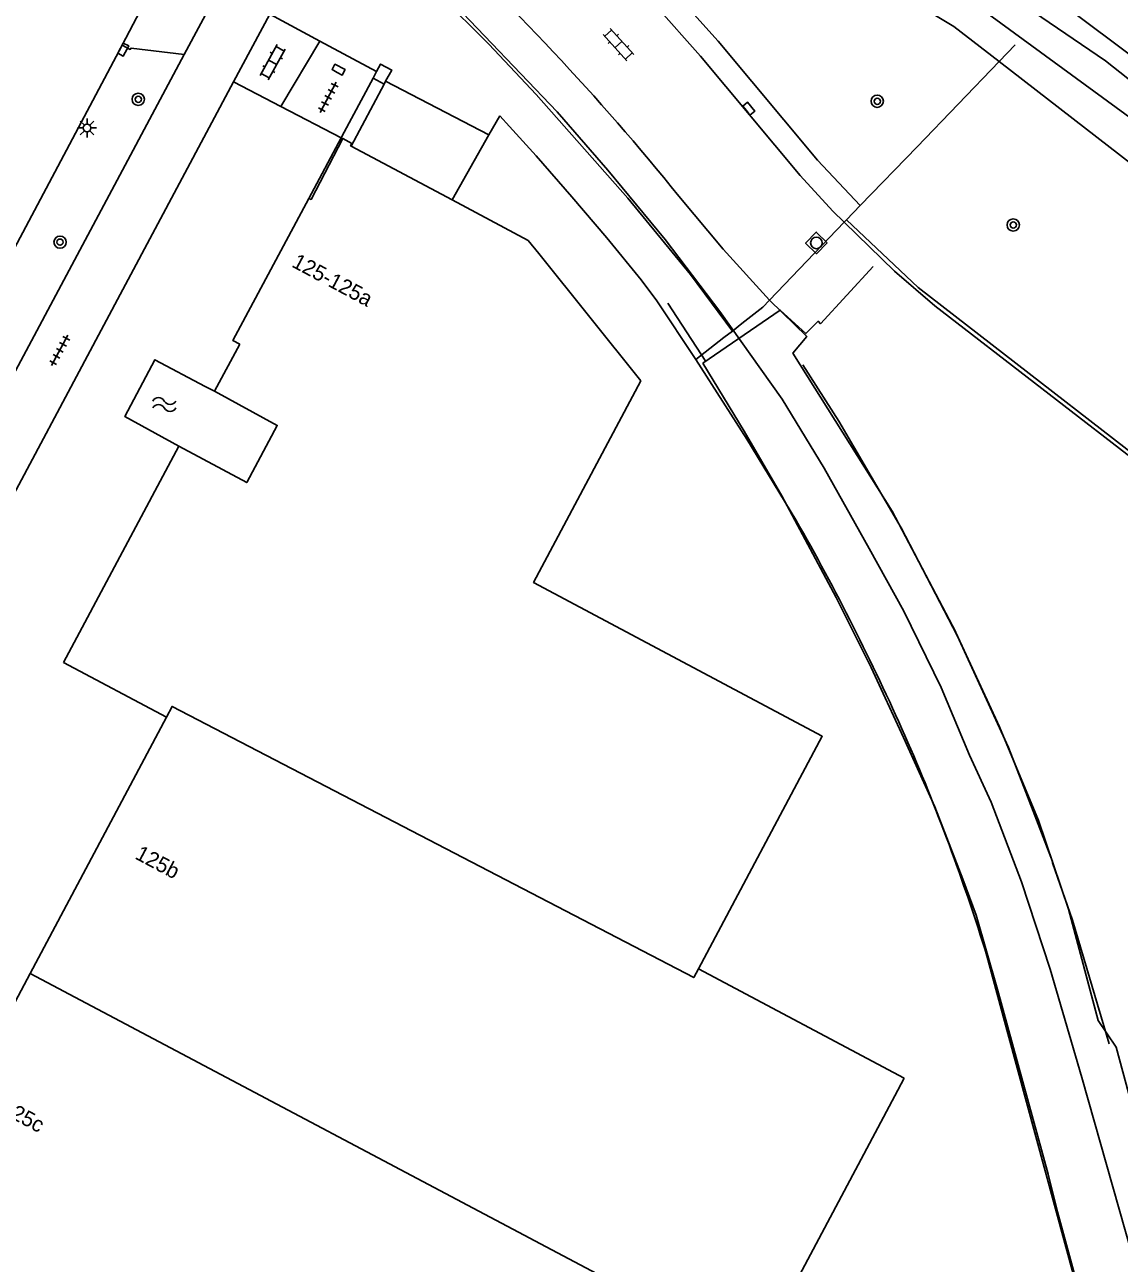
# Model space of a CAD drawing. Extents: x 136000 to 138005, y 398500 to 400500.
# Drawn here: x 136558.8 to 136630.1, y 398735.3 to 398816 of the extents above; entities that cross this region are included whole.
import ezdxf

# ---------------------------------------------------------------- set-up
doc = ezdxf.new("R2010")
doc.units = 0
for name, color, linetype in [('gg-afsc-hekwerk', 7, 'Continuous'), ('gg-afsc-muur', 7, 'Continuous'), ('gg-anno-huisnummerreeks BGT', 7, 'Continuous'), ('gg-aspt-spoorlijn', 7, 'Continuous'), ('gg-bbg-gedigitaliseerde bebouwing', 7, 'Continuous'), ('gg-bbg-hoofdgebouw', 7, 'Continuous'), ('gg-bbg-onder overbouw', 7, 'Continuous'), ('gg-bbg-pand overbouw', 7, 'Continuous'), ('gg-bbg-pilaar onder overbouw', 7, 'Continuous'), ('gg-bbg-pilaar pand', 7, 'Continuous'), ('gg-bbg-tussenscheiding', 7, 'Continuous'), ('gg-knt-verharding', 7, 'Continuous'), ('gg-kntw-bovenkant insteek waterloop', 7, 'Continuous'), ('gg-kntw-waterlijn', 7, 'Continuous'), ('gt-grn-groengrens', 7, 'Continuous'), ('gt-symb-boom', 7, 'Continuous'), ('gt-symb-klinker verharding', 7, 'Continuous'), ('gt-symb-kolk', 7, 'Continuous'), ('gt-symb-lichtmast', 7, 'Continuous'), ('gt-symb-rioolschacht', 7, 'Continuous'), ('gt-symb-tegel verharding', 7, 'Continuous'), ('gt-symb-watersymbool', 7, 'Continuous'), ('gx-grn-maaiveld', 7, 'Continuous')]:
    doc.layers.add(name, color=color, linetype=linetype)

# ---------------------------------------------------------------- blocks, each defined once
blk = doc.blocks.new('gt0-KL1')
at = {"layer": 'gt-symb-klinker verharding'}
for p, q in [((-1.15, 0.3), (1.15, 0.3)), ((-1, -0.3), (-1, 0.3)), ((-0.5, 0.3), (-0.5, 0.45)), ((0, -0.3), (0, 0.3)), ((0.5, 0.3), (0.5, 0.45)), ((1, -0.3), (1, 0.3)), ((-1.15, -0.3), (1.15, -0.3)), ((-0.5, -0.45), (-0.5, -0.3)), ((0.5, -0.45), (0.5, -0.3))]:
    blk.add_line(p, q, dxfattribs=at)
blk = doc.blocks.new('gt0-BOOM')
at = {"layer": 'gt-symb-boom'}
for radius in [0.4, 0.2]:
    blk.add_circle((0, 0), radius, dxfattribs=at)
blk = doc.blocks.new('gt0-KOLK')
at = {"layer": 'gt-symb-kolk'}
blk.add_lwpolyline([(0, 0), (0.375, 0), (0.375, 0.4), (-0.375, 0.4), (-0.375, 0), (0, 0)], dxfattribs=at)
blk = doc.blocks.new('gt0-RS')
at = {"layer": 'gt-symb-rioolschacht'}
blk.add_lwpolyline([(-0.5, -0.5), (0.5, -0.5), (0.5, 0.5), (-0.5, 0.5)], close=True, dxfattribs=at)
blk.add_circle((0, 0), 0.375, dxfattribs=at)
blk = doc.blocks.new('gt0-TEG1')
at = {"layer": 'gt-symb-tegel verharding'}
for p, q in [((-1.125, 0), (1.125, 0)), ((-0.9, -0.25), (-0.9, 0.25)), ((-0.45, -0.25), (-0.45, 0.25)), ((0, -0.25), (0, 0.25)), ((0.45, -0.25), (0.45, 0.25)), ((0.9, -0.25), (0.9, 0.25))]:
    blk.add_line(p, q, dxfattribs=at)
blk = doc.blocks.new('gt0-LMAST')
at = {"layer": 'gt-symb-lichtmast'}
for p, q in [((-0.182, 0.173), (-0.447, 0.438)), ((-0.005, 0.246), (-0.005, 0.621)), ((0.172, 0.173), (0.437, 0.438)), ((-0.255, -0.004), (-0.63, -0.004)), ((-0.182, -0.181), (-0.447, -0.446)), ((-0.005, -0.254), (-0.005, -0.629)), ((0.437, -0.446), (0.172, -0.181)), ((0.245, -0.004), (0.62, -0.004))]:
    blk.add_line(p, q, dxfattribs=at)
blk.add_circle((-0.005, -0.004), 0.25, dxfattribs=at)
blk = doc.blocks.new('gt0-WA')
at = {"layer": 'gt-symb-watersymbool'}
for centre, start, end in [((-0.323, 0.022), 28.07249, 151.92751), ((0.427, 0.422), 208.07248, 331.92751), ((-0.323, -0.428), 28.07249, 151.92751), ((0.427, -0.028), 208.07248, 331.92751)]:
    blk.add_arc(centre, 0.425, start, end, dxfattribs=at)

msp = doc.modelspace()

# ---------------------------------------------------------------- linework, layer by layer
at = {"layer": 'gg-afsc-hekwerk'}
for p, q in [((136622.28, 398813.581), (136623.335, 398814.677)), ((136616.933, 398808.029), (136622.28, 398813.581)), ((136589.744, 398810.051), (136589.037, 398808.8)), ((136589.037, 398808.8), (136586.643, 398804.56)), ((136613.235, 398804.189), (136616.933, 398808.029)), ((136612.336, 398803.256), (136613.235, 398804.189)), ((136607.32, 398798.021), (136612.193, 398803.107)), ((136607.32, 398798.021), (136612.193, 398803.107)), ((136612.193, 398803.107), (136612.336, 398803.256)), ((136603.162, 398794.045), (136600.694, 398797.84)), ((136604.35, 398795.596), (136604.897, 398796.021)), ((136604.35, 398795.596), (136604.897, 398796.021)), ((136604.897, 398796.021), (136605.525, 398796.51)), ((136604.897, 398796.021), (136605.525, 398796.51)), ((136602.516, 398794.169), (136604.35, 398795.596)), ((136602.516, 398794.169), (136604.35, 398795.596))]:
    msp.add_line(p, q, dxfattribs=at)
for points in [[(136602.516, 398794.169), (136599.966, 398797.991), (136598.947, 398799.361), (136596.725, 398802.089), (136594.445, 398804.77), (136592.116, 398807.43), (136590.381, 398809.347), (136589.744, 398810.051)], [(136707.55, 398754.511), (136702.783, 398745.726), (136663.37, 398776.278), (136656.934, 398767.932), (136617.016, 398798.849), (136612.336, 398803.256)], [(136605.525, 398796.51), (136606.888, 398797.57), (136607.32, 398798.021)], [(136605.525, 398796.51), (136606.888, 398797.57), (136607.32, 398798.021)], [(136609.041, 398783.708), (136605.84, 398788.977), (136602.516, 398794.169)], [(136609.041, 398783.708), (136605.84, 398788.977), (136602.516, 398794.169)]]:
    msp.add_lwpolyline(points, dxfattribs=at)
for centre, radius, start, end in [((136474.536, 398706.864), 154.908, 23.91433, 29.73985), ((136474.536, 398706.864), 154.908, 23.91433, 29.73985), ((136492.45, 398715.456), 135.051, 17.16224, 23.66258), ((136492.45, 398715.456), 135.051, 17.16224, 23.66258)]:
    msp.add_arc(centre, radius, start, end, dxfattribs=at)
at = {"layer": 'gg-afsc-muur'}
for points in [[(136614.077, 398800.222), (136610.65, 398796.499), (136610.497, 398796.662), (136609.688, 398795.848), (136608.024, 398797.389), (136602.976, 398793.916)], [(136602.976, 398793.916), (136605.664, 398789.491), (136608.119, 398785.292), (136611.661, 398778.655), (136613.939, 398774.096), (136616.047, 398769.54), (136618.091, 398765.008), (136619.927, 398760.296), (136620.782, 398757.96), (136622.18, 398753.126), (136625.486, 398741.078), (136626.085, 398738.631), (136629.018, 398727.882)], [(136609.502, 398793.809), (136611.834, 398790.151), (136615.893, 398783.195), (136619.552, 398776.173), (136622.888, 398768.881), (136624.022, 398765.965), (136624.828, 398763.892), (136625.772, 398761.454), (136625.771, 398761.378), (136627.071, 398757.628), (136629.447, 398749.587)]]:
    msp.add_lwpolyline(points, dxfattribs=at)
at = {"layer": 'gg-aspt-spoorlijn'}
for points in [[(136620.349, 398768.375), (136618.512, 398772.798), (136616.066, 398777.761), (136613.823, 398781.859), (136610.873, 398787.088), (136608.138, 398791.588), (136604.075, 398797.298), (136600.512, 398801.993), (136596.792, 398806.498), (136593.489, 398810.297), (136586.381, 398817.759), (136583.448, 398820.6), (136580.384, 398823.389), (136577.345, 398825.926), (136485.239, 398898.784), (136405.259, 398962.291)], [(136604.897, 398796.021), (136602.169, 398799.703), (136598.094, 398804.687), (136592.111, 398811.441), (136589.021, 398814.718), (136585.838, 398817.912), (136582.886, 398820.726), (136579.85, 398823.443), (136578.826, 398824.314)], [(136648.438, 398647.801), (136648.372, 398655.448), (136648.083, 398660.632), (136647.466, 398667.07), (136646.581, 398673.412), (136645.518, 398679.204), (136643.916, 398686.486), (136640.6, 398699.299), (136632.125, 398731.686), (136627.679, 398747.393), (136625.61, 398754.432), (136623.737, 398760.139), (136621.766, 398765.315), (136620.349, 398768.375)]]:
    msp.add_lwpolyline(points, dxfattribs=at)
at = {"layer": 'gg-bbg-gedigitaliseerde bebouwing'}
msp.add_line((136616.096, 398747.33), (136602.69, 398754.464), dxfattribs=at)
msp.add_lwpolyline([(136602.69, 398754.464), (136610.756, 398769.622), (136591.941, 398779.635), (136598.93, 398792.77)], dxfattribs=at)
at = {"layer": 'gg-bbg-hoofdgebouw'}
for p, q in [((136586.643, 398804.56), (136580.05, 398808.072)), ((136591.6, 398801.92), (136586.643, 398804.56)), ((136572.791, 398795.161), (136571.141, 398792.095)), ((136561.309, 398774.427), (136568.828, 398788.527)), ((136568.019, 398770.86), (136561.309, 398774.427)), ((136559.134, 398754.151), (136568.019, 398770.86)), ((136550.312, 398737.56), (136559.134, 398754.151)), ((136616.096, 398747.33), (136615.488, 398746.187)), ((136615.488, 398746.187), (136606.417, 398729.142))]:
    msp.add_line(p, q, dxfattribs=at)
for points in [[(136577.299, 398804.663), (136572.347, 398795.399), (136572.791, 398795.161)], [(136591.6, 398801.92), (136592.284, 398801.066), (136598.93, 398792.77)], [(136568.828, 398788.527), (136573.251, 398786.142), (136575.236, 398789.875), (136571.141, 398792.095)]]:
    msp.add_lwpolyline(points, dxfattribs=at)
at = {"layer": 'gg-bbg-onder overbouw'}
for points in [[(136579.518, 398808.562), (136577.439, 398804.59), (136577.299, 398804.663)], [(136579.518, 398808.562), (136580.107, 398808.248), (136580.021, 398808.087), (136580.05, 398808.072)]]:
    msp.add_lwpolyline(points, dxfattribs=at)
at = {"layer": 'gg-bbg-pand overbouw'}
for p, q in [((136580.05, 398808.072), (136582.202, 398812.112)), ((136577.299, 398804.663), (136579.409, 398808.618))]:
    msp.add_line(p, q, dxfattribs=at)
msp.add_lwpolyline([(136579.409, 398808.618), (136579.447, 398808.69), (136581.481, 398812.502)], dxfattribs=at)
at = {"layer": 'gg-bbg-pilaar onder overbouw'}
msp.add_line((136581.481, 398812.502), (136582.202, 398812.112), dxfattribs=at)
at = {"layer": 'gg-bbg-pilaar pand'}
for p, q in [((136581.711, 398812.927), (136581.481, 398812.502)), ((136582.202, 398812.112), (136582.303, 398812.298))]:
    msp.add_line(p, q, dxfattribs=at)
msp.add_lwpolyline([(136582.303, 398812.298), (136582.696, 398813.026), (136581.975, 398813.416), (136581.711, 398812.927)], dxfattribs=at)
at = {"layer": 'gg-bbg-tussenscheiding'}
msp.add_line((136559.134, 398754.151), (136606.417, 398729.142), dxfattribs=at)
msp.add_lwpolyline([(136568.019, 398770.86), (136568.385, 398771.565), (136602.385, 398753.893), (136602.69, 398754.464)], dxfattribs=at)
at = {"layer": 'gg-knt-verharding'}
for p, q in [((136565.127, 398814.636), (136568.919, 398821.857)), ((136571.765, 398818.865), (136569.179, 398814.027)), ((136572.39, 398812.248), (136574.745, 398816.662)), ((136574.745, 398816.662), (136578.006, 398814.914)), ((136561.689, 398808.167), (136565.127, 398814.636)), ((136578.006, 398814.914), (136575.466, 398810.644)), ((136578.006, 398814.914), (136581.711, 398812.927)), ((136569.179, 398814.027), (136551.265, 398780.513)), ((136563.761, 398796.072), (136572.39, 398812.248)), ((136572.39, 398812.248), (136575.466, 398810.644)), ((136589.037, 398808.8), (136582.303, 398812.298)), ((136575.466, 398810.644), (136579.409, 398808.618)), ((136579.409, 398808.618), (136579.518, 398808.562)), ((136545.083, 398776.915), (136561.689, 398808.167)), ((136612.193, 398803.107), (136611.445, 398803.837)), ((136563.761, 398796.072), (136553.67, 398777.157))]:
    msp.add_line(p, q, dxfattribs=at)
for points in [[(136611.445, 398803.837), (136609.328, 398806.152), (136602.831, 398813.923), (136599.879, 398817.231)], [(136569.179, 398814.027), (136565.709, 398814.456), (136565.658, 398814.363), (136565.127, 398814.636)], [(136607.32, 398798.021), (136604.309, 398801.358), (136601.408, 398804.805)], [(136659.941, 398765.342), (136618.096, 398797.669), (136615.47, 398799.911), (136612.193, 398803.107)], [(136568.828, 398788.527), (136565.298, 398790.461), (136567.264, 398794.148), (136570.546, 398792.41), (136571.141, 398792.095)]]:
    msp.add_lwpolyline(points, dxfattribs=at)
msp.add_arc((136474.095, 398702.347), 163.42, 38.82637, 47.56922, dxfattribs=at)
at = {"layer": 'gg-kntw-bovenkant insteek waterloop'}
for points in [[(136594.224, 398830.945), (136596.972, 398835.697), (136621.875, 398820.724), (136644.386, 398803.862), (136685.955, 398770.999), (136705.172, 398756.048), (136705.144, 398755.054), (136705.034, 398754.352), (136704.836, 398753.715), (136704.506, 398753.041), (136704.092, 398752.452), (136703.705, 398752.038), (136703.271, 398751.674)], [(136622.28, 398813.581), (136619.324, 398815.871), (136594.224, 398830.945)], [(136622.28, 398813.581), (136641.376, 398798.787), (136682.087, 398766.326), (136702.025, 398751.016), (136702.673, 398751.298), (136703.271, 398751.674)]]:
    msp.add_lwpolyline(points, dxfattribs=at)
at = {"layer": 'gg-kntw-waterlijn'}
msp.add_lwpolyline([(136596.458, 398832.404), (136609.414, 398824.107), (136619.818, 398817.983), (136634.508, 398807.218), (136683.884, 398768.048), (136700.86, 398754.581), (136701.928, 398754.604), (136702.665, 398755.377), (136702.562, 398756.44), (136696.755, 398760.74), (136681.319, 398772.47), (136659.703, 398789.545), (136639.825, 398805.248), (136629.225, 398813.622), (136621.388, 398818.975), (136611.375, 398824.659), (136597.155, 398833.642), (136596.458, 398832.404)], dxfattribs=at)
at = {"layer": 'gt-grn-groengrens'}
msp.add_lwpolyline([(136594.321, 398825.092), (136600.984, 398818.245), (136600.991, 398818.238), (136603.966, 398814.904), (136610.451, 398807.148), (136613.235, 398804.189)], dxfattribs=at)
at = {"layer": 'gx-grn-maaiveld'}
msp.add_line((136622.86, 398750.246), (136621.487, 398755.307), dxfattribs=at)
for points in [[(136615.303, 398784.274), (136608.838, 398794.582), (136609.751, 398795.656), (136607.32, 398798.021)], [(136622.317, 398770.234), (136619.471, 398776.367), (136619.466, 398776.399), (136615.303, 398784.274)], [(136649.946, 398647.783), (136650.097, 398654.086), (136649.85, 398658.341), (136648.654, 398670.876), (136646.326, 398683.38), (136640.434, 398705.951), (136634.475, 398727.883), (136633.162, 398733.211), (136634.215, 398733.44), (136629.915, 398749.364), (136628.729, 398751.089), (136626.809, 398758.344), (136624.845, 398764.131), (136622.317, 398770.234)], [(136622.86, 398750.246), (136629.6, 398725.394), (136639.023, 398690.32)]]:
    msp.add_lwpolyline(points, dxfattribs=at)

# ---------------------------------------------------------------- block references
at = {"layer": 'gt-symb-boom'}
for p in [(136566.183, 398811.116), (136614.343, 398810.99), (136623.207, 398802.928), (136561.082, 398801.811)]:
    msp.add_blockref('gt0-BOOM', p, dxfattribs=at)
at = {"layer": 'gt-symb-klinker verharding'}
for p, rotation in [((136597.478, 398814.685), 132.20433768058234), ((136574.938, 398813.529), 61.05113835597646)]:
    msp.add_blockref('gt0-KL1', p, dxfattribs=dict(at, rotation=rotation))
at = {"layer": 'gt-symb-kolk'}
for p, rotation in [((136565.028, 398814.448), -117.97472991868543), ((136579.143, 398812.874), -28.10282356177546), ((136605.814, 398810.383), -51.537052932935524)]:
    msp.add_blockref('gt0-KOLK', p, dxfattribs=dict(at, rotation=rotation))
at = {"layer": 'gt-symb-lichtmast'}
msp.add_blockref('gt0-LMAST', (136562.848, 398809.255), dxfattribs=at)
at = {"layer": 'gt-symb-rioolschacht', "rotation": 135.48623256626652}
msp.add_blockref('gt0-RS', (136610.375, 398801.76), dxfattribs=at)
at = {"layer": 'gt-symb-tegel verharding'}
for p, rotation in [((136578.559, 398811.242), 62.10272896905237), ((136561.065, 398794.759), 61.89717643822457)]:
    msp.add_blockref('gt0-TEG1', p, dxfattribs=dict(at, rotation=rotation))
at = {"layer": 'gt-symb-watersymbool'}
msp.add_blockref('gt0-WA', (136567.825, 398791.235), dxfattribs=at)

# ---------------------------------------------------------------- texts
at = {"layer": 'gg-anno-huisnummerreeks BGT'}
for s, rotation, p in [('125-125a', 331.9, (136576.122, 398800.238)), ('125b', 332, (136565.904, 398761.672)), ('125c', 332, (136557.147, 398745.12))]:
    msp.add_text(s, height=1, rotation=rotation, dxfattribs=at).set_placement(p)

doc.saveas('drawing.dxf')
